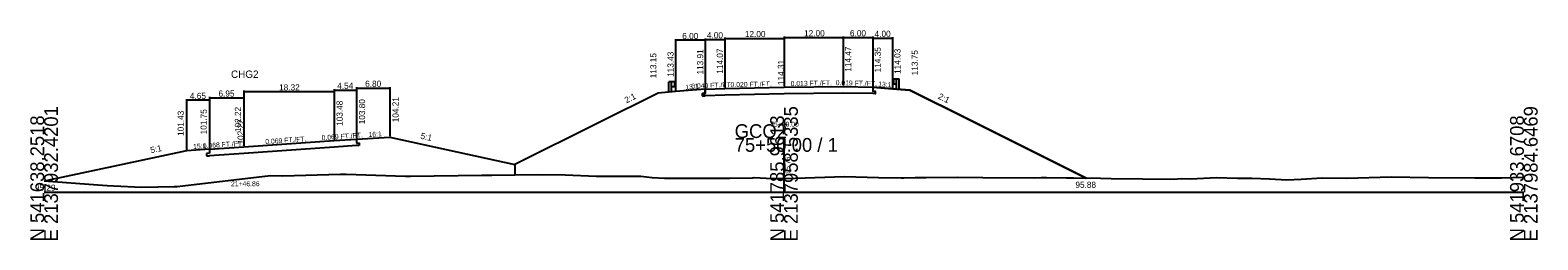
# Model space of a CAD drawing. Extents: x -14327 to 8886, y -10 to 39048.
# Drawn here: x 2997.2 to 3302.8, y 10990.3 to 11032.9 of the extents above; entities that cross this region are included whole.
import ezdxf

# ---------------------------------------------------------------- set-up
doc = ezdxf.new("R2010")
doc.units = 0
for name, color, linetype in [('Level 1', 7, 'Continuous'), ('Level 20', 7, 'Continuous'), ('Level 5', 7, 'Continuous'), ('Level 53', 7, 'Continuous'), ('Level 54', 7, 'Continuous'), ('Level 55', 7, 'Continuous'), ('Level 7', 7, 'Continuous'), ('RD_GPK_XS_Cell', 7, 'Continuous'), ('RD_XS_EwShp', 7, 'Continuous'), ('RD_XS_ExGround', 7, 'Continuous'), ('RD_XS_Pave', 7, 'Continuous'), ('RD_XS_TX_Elev_EX', 7, 'Continuous'), ('RD_XS_TX_Elev_PR', 7, 'Continuous'), ('RD_XS_TX_Station', 7, 'Continuous')]:
    doc.layers.add(name, color=color, linetype=linetype)

msp = doc.modelspace()

# ---------------------------------------------------------------- linework, layer by layer
at = {"layer": 'Level 1'}
for p, q in [((3172.02, 11022.85), (3172.14, 11022.94)), ((3172.15, 11022.94), (3172.23, 11022.96)), ((3172.23, 11023.02), (3172.23, 11022.05)), ((3172.23, 11023.02), (3172.78, 11023.02)), ((3172.78, 11021.03), (3172.78, 11023.02)), ((3172.78, 11023.02), (3173.34, 11023.02)), ((3173.34, 11021.03), (3173.34, 11023.02)), ((3126.66, 11020.43), (3126.66, 11022.42)), ((3127.22, 11022.42), (3126.66, 11022.42)), ((3127.22, 11020.43), (3127.22, 11022.42)), ((3127.77, 11022.42), (3127.22, 11022.42)), ((3127.77, 11021.44), (3127.22, 11021.44)), ((3127.77, 11022.42), (3127.77, 11021.44)), ((3127.85, 11022.34), (3127.77, 11022.35)), ((3127.85, 11021.52), (3127.77, 11021.5)), ((3127.84, 11022.01), (3127.84, 11021.85)), ((3127.98, 11022.24), (3127.86, 11022.34)), ((3127.98, 11022.14), (3127.86, 11022.05)), ((3127.98, 11021.71), (3127.86, 11021.81)), ((3127.98, 11021.61), (3127.86, 11021.52)), ((3172.02, 11022.75), (3172.14, 11022.65)), ((3172.02, 11022.32), (3172.14, 11022.41)), ((3172.02, 11022.22), (3172.14, 11022.13)), ((3172.15, 11022.12), (3172.23, 11022.11)), ((3172.16, 11022.61), (3172.16, 11022.46)), ((3172.23, 11022.05), (3172.78, 11022.05))]:
    msp.add_line(p, q, dxfattribs=at)
for centre, radius, start, end in [((3172.15, 11022.92), 0.026, 90, 129.0505), ((3127.91, 11022.01), 0.0651, 135, 180), ((3127.91, 11021.85), 0.0651, 180, 237.0105), ((3127.85, 11022.32), 0.026, 50.9495, 90), ((3127.85, 11021.54), 0.026, 270, 309.0504), ((3127.93, 11022.19), 0.0651, 309.0337, 50.9664), ((3127.93, 11021.66), 0.0651, 309.0337, 50.9664), ((3172.07, 11022.8), 0.0651, 129.0336, 230.9663), ((3172.07, 11022.27), 0.0651, 129.0336, 230.9663), ((3172.09, 11022.46), 0.0651, 302.9895, 0), ((3172.09, 11022.61), 0.0651, 0, 45), ((3172.15, 11022.15), 0.026, 230.9496, 270)]:
    msp.add_arc(centre, radius, start, end, dxfattribs=at)
at = {"layer": 'Level 20'}
for p, q in [((3040.45, 11020.63), (3040.45, 11009.42)), ((3040.45, 11020.43), (3058.77, 11020.43)), ((3058.77, 11020.95), (3058.77, 11010.68)), ((3058.77, 11020.75), (3063.31, 11020.75)), ((3058.77, 11020.63), (3058.77, 11010.68)), ((3063.31, 11021.36), (3063.31, 11011)), ((3063.31, 11021.16), (3070.11, 11021.16)), ((3063.31, 11020.95), (3063.31, 11011)), ((3070.11, 11021.36), (3070.11, 11011.41)), ((3028.85, 11018.9), (3028.85, 11008.63)), ((3033.5, 11018.7), (3028.85, 11018.7)), ((3033.5, 11019.37), (3033.5, 11008.95)), ((3033.5, 11019.17), (3040.45, 11019.17)), ((3033.5, 11018.9), (3033.5, 11008.95)), ((3040.45, 11019.37), (3040.45, 11009.42)), ((3058.77, 11010.48), (3063.31, 11010.8)), ((3063.31, 11010.8), (3070.11, 11011.21)), ((3063.31, 11010.8), (3063.31, 11009.96)), ((3070.11, 11011.21), (3083.7, 11008.21)), ((3028.85, 11008.43), (3014.91, 11005.43)), ((3033.5, 11008.75), (3028.85, 11008.43)), ((3033.5, 11007.91), (3032.92, 11007.88)), ((3032.92, 11007.88), (3032.92, 11007.38)), ((3033.5, 11008.75), (3040.45, 11009.22)), ((3033.5, 11008.75), (3033.5, 11007.91)), ((3040.45, 11007.89), (3033.5, 11007.41)), ((3040.45, 11009.22), (3058.77, 11010.48)), ((3058.77, 11009.15), (3040.45, 11007.89)), ((3063.31, 11009.46), (3058.77, 11009.15)), ((3063.31, 11009.96), (3063.88, 11010)), ((3063.88, 11009.5), (3063.31, 11009.46)), ((3063.88, 11010), (3063.88, 11009.5)), ((3083.7, 11008.21), (3095.44, 11005.62)), ((3014.91, 11005.43), (3000.31, 11002.29)), ((3032.92, 11007.38), (3033.5, 11007.41))]:
    msp.add_line(p, q, dxfattribs=at)
at = {"layer": 'Level 5'}
for p, q in [((3134, 11020.07), (3133.5, 11020.05)), ((3133.5, 11020.05), (3133.5, 11019.55)), ((3134, 11020.91), (3134, 11020.07)), ((3150, 11019.97), (3138, 11019.73)), ((3162, 11020.13), (3150, 11019.97)), ((3168, 11020.02), (3162, 11020.13)), ((3168, 11021.35), (3168, 11020.52)), ((3168, 11020.52), (3168.5, 11020.51)), ((3168.5, 11020.01), (3168, 11020.02)), ((3168.5, 11020.51), (3168.5, 11020.01)), ((3133.5, 11019.55), (3134, 11019.57)), ((3138, 11019.73), (3134, 11019.57))]:
    msp.add_line(p, q, dxfattribs=at)
at = {"layer": 'Level 54'}
for p, q in [((3128, 11031.06), (3128, 11020.63)), ((3134, 11030.86), (3128, 11030.86)), ((3134, 11031.22), (3134, 11021.11)), ((3134, 11031.06), (3134, 11021.11)), ((3134, 11031.02), (3138, 11031.02)), ((3138, 11031.46), (3138, 11021.27)), ((3138, 11031.26), (3150, 11031.26)), ((3138, 11031.22), (3138, 11021.27)), ((3150, 11031.62), (3150, 11021.51)), ((3150, 11031.46), (3150, 11021.51)), ((3150, 11031.42), (3162, 11031.42)), ((3162, 11031.62), (3162, 11021.67)), ((3162, 11031.42), (3168, 11031.42)), ((3168, 11031.62), (3168, 11021.55)), ((3168, 11031.5), (3168, 11021.55)), ((3168, 11031.3), (3172, 11031.3)), ((3172, 11031.5), (3172, 11021.23))]:
    msp.add_line(p, q, dxfattribs=at)
at = {"layer": 'Level 7'}
for p, q in [((3124.5, 11020.15), (3112.5, 11014.15)), ((3128, 11020.43), (3124.5, 11020.15)), ((3134, 11020.91), (3128, 11020.43)), ((3168, 11021.35), (3172, 11021.03)), ((3172, 11021.03), (3175.5, 11020.75)), ((3175.5, 11020.75), (3187.5, 11014.75)), ((3112.5, 11014.15), (3095.44, 11005.62)), ((3187.5, 11014.75), (3211.24, 11002.88)), ((3095.44, 11005.62), (3095.44, 11003.55))]:
    msp.add_line(p, q, dxfattribs=at)
at = {"layer": 'RD_GPK_XS_Cell'}
for p, q in [((3150, 11000), (3150, 11011.01)), ((3000, 11000), (3150, 11000)), ((3150, 11000), (3300, 11000))]:
    msp.add_line(p, q, dxfattribs=at)
at = {"layer": 'RD_XS_EwShp'}
msp.add_lwpolyline([(3128, 11020.43), (3124.5, 11020.15), (3112.5, 11014.15), (3095.44, 11005.62), (3095.44, 11003.55), (3099.94, 11003.62), (3105.64, 11003.52), (3111.94, 11003.24), (3112.46, 11003.24), (3113.26, 11003.24), (3120.96, 11003.28), (3123.28, 11002.97), (3125.76, 11002.87), (3131.06, 11002.85), (3137.63, 11002.83), (3139.04, 11002.85), (3143.59, 11002.94), (3143.95, 11002.96), (3146.41, 11002.85), (3148.52, 11002.77), (3149.65, 11002.75), (3150, 11002.76), (3152.27, 11002.84), (3162.27, 11003.17), (3169.19, 11002.96), (3173.74, 11002.94), (3174.27, 11002.91), (3176.57, 11002.97), (3177.01, 11002.99), (3178.8, 11003.02), (3185.25, 11003.05), (3190.32, 11002.99), (3200.78, 11002.95), (3202.13, 11003.01), (3203.23, 11002.99), (3211.24, 11002.88), (3187.5, 11014.75), (3175.5, 11020.75), (3172, 11021.03), (3168, 11021.35), (3168, 11020.52), (3168.5, 11020.51), (3168.5, 11020.01), (3168, 11020.02), (3162, 11020.13), (3150, 11019.97), (3138, 11019.73), (3134, 11019.57), (3133.5, 11019.55), (3133.5, 11020.05), (3134, 11020.07), (3134, 11020.91)], close=True, dxfattribs=at)
at = {"layer": 'RD_XS_ExGround'}
for p, q in [((3000, 11002.31), (3010.86, 11001.5)), ((3010.86, 11001.5), (3012.75, 11001.35)), ((3028.14, 11001.31), (3045.86, 11003.38)), ((3045.86, 11003.38), (3048.29, 11003.33)), ((3048.29, 11003.33), (3060.09, 11003.67)), ((3060.09, 11003.67), (3061.2, 11003.67)), ((3061.2, 11003.67), (3073.25, 11003.27)), ((3073.25, 11003.27), (3074.3, 11003.24)), ((3074.3, 11003.24), (3088.71, 11003.47)), ((3088.71, 11003.47), (3090.78, 11003.47)), ((3090.78, 11003.47), (3099.94, 11003.62)), ((3099.94, 11003.62), (3105.64, 11003.52)), ((3105.64, 11003.52), (3111.94, 11003.24)), ((3111.94, 11003.24), (3112.46, 11003.24)), ((3112.46, 11003.24), (3113.26, 11003.24)), ((3113.26, 11003.24), (3120.96, 11003.28)), ((3120.96, 11003.28), (3123.28, 11002.97)), ((3123.28, 11002.97), (3125.76, 11002.87)), ((3125.76, 11002.87), (3131.06, 11002.85)), ((3131.06, 11002.85), (3137.63, 11002.83)), ((3137.63, 11002.83), (3139.04, 11002.85)), ((3139.04, 11002.85), (3143.59, 11002.94)), ((3143.59, 11002.94), (3143.95, 11002.96)), ((3143.95, 11002.96), (3146.41, 11002.85)), ((3146.41, 11002.85), (3148.52, 11002.77)), ((3148.52, 11002.77), (3149.65, 11002.75)), ((3149.65, 11002.75), (3150, 11002.76)), ((3150, 11002.76), (3152.27, 11002.84)), ((3152.27, 11002.84), (3162.27, 11003.17)), ((3162.27, 11003.17), (3169.19, 11002.96)), ((3169.19, 11002.96), (3173.74, 11002.94)), ((3173.74, 11002.94), (3174.27, 11002.91)), ((3174.27, 11002.91), (3176.57, 11002.97)), ((3176.57, 11002.97), (3177.01, 11002.99)), ((3177.01, 11002.99), (3178.8, 11003.02)), ((3178.8, 11003.02), (3185.25, 11003.05)), ((3185.25, 11003.05), (3190.32, 11002.99)), ((3190.32, 11002.99), (3200.78, 11002.95)), ((3200.78, 11002.95), (3202.13, 11003.01)), ((3202.13, 11003.01), (3203.23, 11002.99)), ((3203.23, 11002.99), (3214.16, 11002.84)), ((3214.16, 11002.84), (3216.34, 11002.81)), ((3216.34, 11002.81), (3229.05, 11002.68)), ((3229.05, 11002.68), (3230.61, 11002.76)), ((3230.61, 11002.76), (3232.48, 11002.71)), ((3232.48, 11002.71), (3237.66, 11003.02)), ((3237.66, 11003.02), (3241.96, 11002.82)), ((3241.96, 11002.82), (3244.84, 11002.83)), ((3244.84, 11002.83), (3248.45, 11002.71)), ((3248.45, 11002.71), (3251.93, 11002.53)), ((3251.93, 11002.53), (3254.87, 11002.63)), ((3254.87, 11002.63), (3259.09, 11002.94)), ((3259.09, 11002.94), (3264.04, 11002.86)), ((3264.04, 11002.86), (3273.18, 11003.15)), ((3273.18, 11003.15), (3280.7, 11002.99)), ((3280.7, 11002.99), (3290.06, 11002.94)), ((3290.06, 11002.94), (3295.49, 11002.92)), ((3295.49, 11002.92), (3300, 11003.04)), ((3012.75, 11001.35), (3014.12, 11001.3)), ((3014.12, 11001.3), (3019.72, 11000.99)), ((3019.72, 11000.99), (3026.33, 11001.14)), ((3026.33, 11001.14), (3026.64, 11001.15)), ((3026.64, 11001.15), (3026.94, 11001.17)), ((3026.94, 11001.17), (3028.14, 11001.31))]:
    msp.add_line(p, q, dxfattribs=at)
at = {"layer": 'RD_XS_Pave'}
for p, q in [((3134, 11020.91), (3138, 11021.07)), ((3138, 11021.07), (3150, 11021.31)), ((3150, 11021.31), (3162, 11021.47)), ((3162, 11021.47), (3168, 11021.35))]:
    msp.add_line(p, q, dxfattribs=at)

# ---------------------------------------------------------------- texts
at = {"layer": 'Level 20'}
for s, height, p in [('CHG2', 1.5, (3037.88, 11023.22)), ('4.65', 1.25, (3029.55, 11018.95)), ('6.95', 1.25, (3035.34, 11019.42)), ('18.32', 1.25, (3047.63, 11020.68)), ('4.54', 1.25, (3059.41, 11021)), ('6.80', 1.25, (3065.08, 11021.41)), ('95.29', 1.25, (2998.12, 11000.29)), ('21+46.86', 1, (3037.88, 11001.22))]:
    msp.add_text(s, height=height, dxfattribs=at).set_placement(p)
for s, height, rotation, p in [('101.75', 1.25, 90, (3032.96, 11011.75)), ('102.22', 1.25, 90, (3039.91, 11012.22)), ('103.48', 1.25, 90, (3060.53, 11013.48)), ('103.80', 1.25, 90, (3065.07, 11013.8)), ('104.21', 1.25, 90, (3071.86, 11014.21)), ('101.43', 1.25, 90, (3028.31, 11011.43)), (' 102.22', 1.25, 90, (3040.45, 11009.22)), ('0.069 FT./FT.', 1, 3.9356, (3044.86, 11009.77)), ('0.069 FT./FT.', 1, 3.9627, (3056.29, 11010.56)), ('16:1', 1, 3.4995, (3065.79, 11011.2)), ('5:1', 1.25, 347.5541, (3076.22, 11010.89)), ('5:1', 1.25, 12.1414, (3021.67, 11007.9)), ('15:1', 1, 3.9382, (3030.23, 11008.77)), ('0.068 FT./FT.', 1, 3.9024, (3032.19, 11008.91))]:
    msp.add_text(s, height=height, rotation=rotation, dxfattribs=at).set_placement(p)
at = {"layer": 'Level 53'}
for s, rotation, p in [('114.07', 90, (3137.62, 11024.07)), ('114.47', 90, (3163.62, 11024.47)), ('114.35', 90, (3169.62, 11024.35)), ('114.03', 90, (3173.62, 11024.03)), ('113.15', 90, (3124.12, 11023.15)), ('113.43', 90, (3127.62, 11023.43)), ('113.91', 90, (3133.62, 11023.91)), ('113.75', 90, (3177.12, 11023.75)), ('2:1', 26.5651, (3118.05, 11018.04)), ('2:1', 333.4349, (3181.11, 11019.07))]:
    msp.add_text(s, height=1.25, rotation=rotation, dxfattribs=at).set_placement(p)
msp.add_text('95.88', height=1.25, dxfattribs=at).set_placement((3209.08, 11000.88))
at = {"layer": 'Level 54'}
for s, p in [('6.00', (3129.37, 11031.11)), ('4.00', (3134.37, 11031.27)), ('12.00', (3142.07, 11031.51)), ('12.00', (3154.07, 11031.67)), ('6.00', (3163.37, 11031.67)), ('4.00', (3168.37, 11031.55))]:
    msp.add_text(s, height=1.25, dxfattribs=at).set_placement(p)
at = {"layer": 'Level 55'}
for s, rotation, p in [('13:1', 4.5739, (3130.03, 11020.84)), ('0.040 FT./FT.', 2.2906, (3131.22, 11021.05)), ('0.020 FT./FT.', 1.1458, (3139.17, 11021.34)), ('0.013 FT./FT.', 0.7596, (3151.35, 11021.58)), ('0.019 FT./FT.', 358.89, (3160.47, 11021.75)), ('13:1', 355.4261, (3169.07, 11021.52))]:
    msp.add_text(s, height=1, rotation=rotation, dxfattribs=at).set_placement(p)
at = {"layer": 'RD_GPK_XS_Cell'}
for s, p in [('E 2137932.4201', (3002.8, 10990)), ('E 2137958.5335', (3152.8, 10990)), ('E 2137984.6469', (3302.8, 10990)), ('N 541638.2518', (3000, 10990)), ('N 541785.9613', (3150, 10990)), ('N 541933.6708', (3300, 10990))]:
    msp.add_text(s, height=2.8, rotation=90, dxfattribs=at).set_placement(p)
for s, p in [('GCO2', (3140, 11011.01)), ('75+50.00 / 1', (3140, 11008.21))]:
    msp.add_text(s, height=2.8, dxfattribs=at).set_placement(p)
at = {"layer": 'RD_XS_TX_Elev_EX'}
msp.add_text('95.76', height=1, rotation=90, dxfattribs=at).set_placement((3151.25, 11003.76))
at = {"layer": 'RD_XS_TX_Elev_PR'}
msp.add_text(' 114.31', height=1.25, rotation=90, dxfattribs=at).set_placement((3150, 11021.31))
at = {"layer": 'RD_XS_TX_Station'}
msp.add_text('75+50.00', height=1, dxfattribs=at).set_placement((3147.2, 11013.31))

doc.saveas('drawing.dxf')
